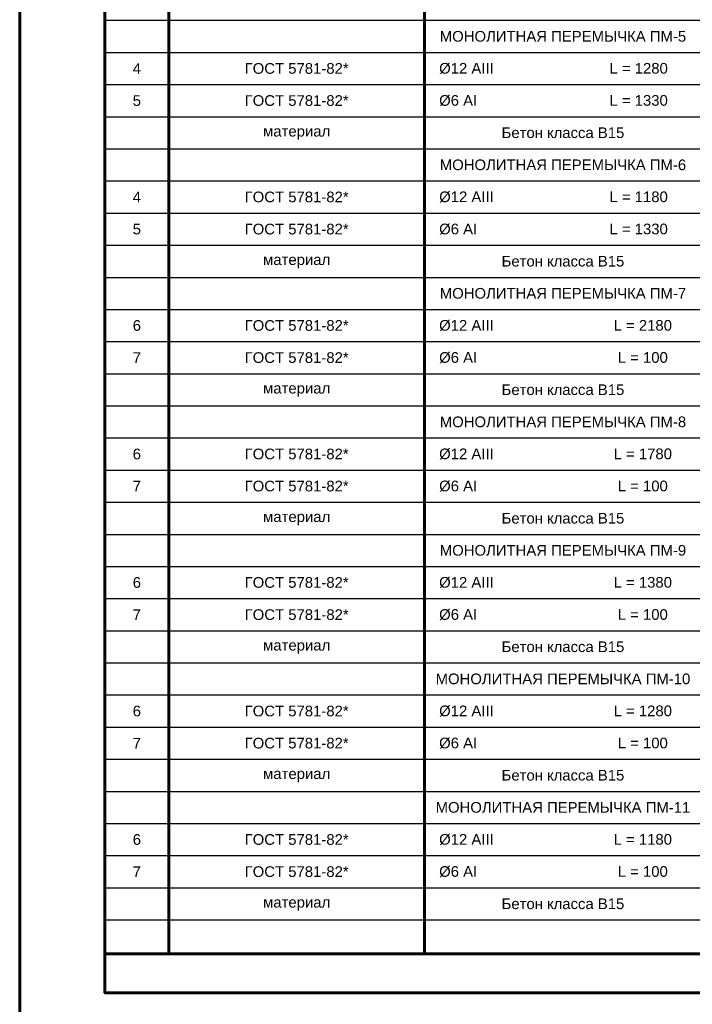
# Model space of a CAD drawing. Header units: millimetres. Extents: x 2063114 to 14983986, y -126020516 to 213791.
# Tile 385 of 656: x 2320392 to 2336178, y -990774 to -967687. Entities that reach past the tile are written whole.
import ezdxf

# ---------------------------------------------------------------- set-up
doc = ezdxf.new("R2010")
doc.units = ezdxf.units.MM
doc.layers.get('Defpoints').update_dxf_attribs({"color": 6, "lineweight": 35})
doc.layers.add('_print', color=6, linetype='Continuous', lineweight=60, plot=False)
doc.styles.get("Standard").update_dxf_attribs({"font": 'arial.ttf'})

# ---------------------------------------------------------------- blocks, each defined once
blk = doc.blocks.new('*U1590')
at = {"color": 0, "ltscale": 25}
blk.add_lwpolyline([(-59400, 42000), (0, 42000), (0, 0), (-59400, 0)], close=True, dxfattribs=at)
at = {"color": 0, "lineweight": 60, "ltscale": 25}
blk.add_lwpolyline([(-57400, 41500), (-500, 41500), (-500, 500), (-57400, 500)], close=True, dxfattribs=at)
blk = doc.blocks.new('*T2157')
at = {"color": 0, "lineweight": 60, "transparency": 16777216}
for p, q in [((0, -1500), (1500, -1500)), ((0, -1500), (0, -3000)), ((1500, -1500), (1500, -3000)), ((7500, -1500), (7500, -3000)), ((14000, -1500), (14000, -3000)), ((15000, -1500), (15000, -3000)), ((16500, -1500), (16500, -3000)), ((18500, -1500), (18500, -3000)), ((0, -3000), (18500, -3000))]:
    blk.add_line(p, q, dxfattribs=at)
at = {"color": 0, "linetype": 'ByBlock', "lineweight": -2, "transparency": 16777216}
blk.add_line((1500, -1500), (18500, -1500), dxfattribs=at)
at = {"color": 0, "linetype": 'Continuous', "lineweight": 60, "transparency": 16777216}
for p, q in [((0, -3000), (0, -40093)), ((1500, -3000), (1500, -40093)), ((7500, -3000), (7500, -40093)), ((14000, -3000), (14000, -40093)), ((15000, -3000), (15000, -40093)), ((16500, -3000), (16500, -40093)), ((18500, -3000), (18500, -40093)), ((0, -40093), (18500, -40093))]:
    blk.add_line(p, q, dxfattribs=at)
at = {"color": 0, "linetype": 'Continuous', "transparency": 16777216}
for p, q in [((0, -3800), (18500, -3800)), ((0, -4600), (18500, -4600)), ((0, -5400), (18500, -5400)), ((0, -6200), (18500, -6200)), ((0, -7000), (18500, -7000)), ((0, -7800), (18500, -7800)), ((0, -8600), (18500, -8600)), ((0, -9400), (18500, -9400)), ((0, -10200), (18500, -10200)), ((0, -11000), (18500, -11000)), ((0, -11800), (18500, -11800)), ((0, -12600), (18500, -12600)), ((0, -13400), (18500, -13400)), ((0, -14200), (18500, -14200)), ((0, -15000), (18500, -15000)), ((0, -15800), (18500, -15800)), ((0, -16600), (18500, -16600)), ((0, -17400), (18500, -17400)), ((0, -18200), (18500, -18200)), ((0, -18953), (18500, -18953)), ((0, -19707), (18500, -19707)), ((0, -20460), (18500, -20460)), ((0, -21213), (18500, -21213)), ((0, -21967), (18500, -21967)), ((0, -22720), (18500, -22720)), ((0, -23473), (18500, -23473)), ((0, -24227), (18500, -24227)), ((0, -24980), (18500, -24980)), ((0, -25733), (18500, -25733)), ((0, -26487), (18500, -26487)), ((0, -27240), (18500, -27240)), ((0, -27993), (18500, -27993)), ((0, -28747), (18500, -28747)), ((0, -29500), (18500, -29500)), ((0, -30253), (18500, -30253)), ((0, -31007), (18500, -31007)), ((0, -31760), (18500, -31760)), ((0, -32513), (18500, -32513)), ((0, -33267), (18500, -33267)), ((0, -34020), (18500, -34020)), ((0, -34773), (18500, -34773)), ((0, -35527), (18500, -35527)), ((0, -36280), (18500, -36280)), ((0, -37033), (18500, -37033)), ((0, -37787), (18500, -37787)), ((0, -38540), (18500, -38540)), ((0, -39293), (18500, -39293))]:
    blk.add_line(p, q, dxfattribs=at)
at = {"layer": 'Defpoints', "color": 8, "linetype": 'ByBlock', "lineweight": 0, "transparency": 16777216}
for p, q in [((0, 0), (18500, 0)), ((0, 0), (0, -1500)), ((18500, 0), (18500, -1500))]:
    blk.add_line(p, q, dxfattribs=at)
at = {"color": 0, "linetype": 'Continuous', "lineweight": -3, "transparency": 16777216}
for s, insert, char_height, width, attachment_point in [('{\\C256;СПЕЦИФИКАЦИЯ ЭЛЕМЕНТОВ ПЕРЕМЫЧЕК МОНОЛИТНЫХ }', (9250, -750), 350, 18200, 5), ('Обозначение', (4500, -2250), 250, 5700, 5), ('Кол.\\Pшт.', (14500, -2250), 250, 700, 5), ('Масса\\Pед.,  кг', (15750, -2250), 250, 1200, 5), ('Приме-\\Pчание', (17500, -2250), 250, 1700, 5), ('Поз.', (750, -2250), 250, 1200, 5), ('Наименование', (10750, -2250), 250, 6200, 5), ('МОНОЛИТНАЯ ПЕРЕМЫЧКА ПМ-1', (10750, -3400), 250, 6200, 5), ('2', (14500, -3400), 250, 700, 5), ('1', (750, -4200), 250, 1200, 5), ('{\\C256;ГОСТ 5781-82*}', (4500, -4200), 250, 5700, 5), ('{\\C256;  %%C10 AIII                             L = 2180}', (7650, -4200), 250, 6200, 4), ('2', (14500, -4200), 250, 700, 5), ('1,35', (15750, -4200), 250, 1200, 5), ('2', (750, -5000), 250, 1200, 5), ('3', (14500, -5000), 250, 700, 5), ('1,94', (15750, -5000), 250, 1200, 5), ('{\\C256;ГОСТ 5781-82*}', (4500, -5000), 250, 5700, 5), ('{\\C256;  %%C12 AIII                             L = 2180}', (7650, -5000), 250, 6200, 4), ('3', (750, -5800), 250, 1200, 5), ('{\\C256;ГОСТ 5781-82*}', (4500, -5800), 250, 5700, 5), ('{\\C256;  %%C6 AI                                 L = 1330 }', (7650, -5800), 250, 6200, 4), ('15', (14500, -5800), 250, 700, 5), ('0,30', (15750, -5800), 250, 1200, 5), ('0,22 м³', (17500, -6600), 250, 1700, 5), ('материал', (4500, -6600), 250, 5700, 5), ('{\\C256;Бетон класса В15}', (10750, -6600), 250, 6200, 5), ('МОНОЛИТНАЯ ПЕРЕМЫЧКА ПМ-2', (10750, -7400), 250, 6200, 5), ('3', (14500, -7400), 250, 700, 5), ('1', (750, -8200), 250, 1200, 5), ('{\\C256;ГОСТ 5781-82*}', (4500, -8200), 250, 5700, 5), ('{\\C256;  %%C10 AIII                            L = 1780}', (7650, -8200), 250, 6200, 4), ('2', (14500, -8200), 250, 700, 5), ('1,10', (15750, -8200), 250, 1200, 5), ('2', (750, -9000), 250, 1200, 5), ('{\\C256;ГОСТ 5781-82*}', (4500, -9000), 250, 5700, 5), ('{\\C256;  %%C12 AIII                            L = 1780}', (7650, -9000), 250, 6200, 4), ('3', (14500, -9000), 250, 700, 5), ('1,58', (15750, -9000), 250, 1200, 5), ('3', (750, -9800), 250, 1200, 5), ('{\\C256;ГОСТ 5781-82*}', (4500, -9800), 250, 5700, 5), ('{\\C256;  %%C6 AI                                L = 1330 }', (7650, -9800), 250, 6200, 4), ('12', (14500, -9800), 250, 700, 5), ('0,30', (15750, -9800), 250, 1200, 5), ('0,18 м³', (17500, -10600), 250, 1700, 5), ('материал', (4500, -10600), 250, 5700, 5), ('{\\C256;Бетон класса В15}', (10750, -10600), 250, 6200, 5), ('МОНОЛИТНАЯ ПЕРЕМЫЧКА ПМ-3', (10750, -11400), 250, 6200, 5), ('2', (14500, -11400), 250, 700, 5), ('1', (750, -12200), 250, 1200, 5), ('{\\C256;ГОСТ 5781-82*}', (4500, -12200), 250, 5700, 5), ('{\\C256;  %%C10 AIII                            L = 1680}', (7650, -12200), 250, 6200, 4), ('2', (14500, -12200), 250, 700, 5), ('1,04', (15750, -12200), 250, 1200, 5), ('2', (750, -13000), 250, 1200, 5), ('{\\C256;ГОСТ 5781-82*}', (4500, -13000), 250, 5700, 5), ('{\\C256;  %%C12 AIII                            L = 1680}', (7650, -13000), 250, 6200, 4), ('3', (14500, -13000), 250, 700, 5), ('1,50', (15750, -13000), 250, 1200, 5), ('3', (750, -13800), 250, 1200, 5), ('{\\C256;ГОСТ 5781-82*}', (4500, -13800), 250, 5700, 5), ('{\\C256;  %%C6 AI                                L = 1330 }', (7650, -13800), 250, 6200, 4), ('12', (14500, -13800), 250, 700, 5), ('0,30', (15750, -13800), 250, 1200, 5), ('материал', (4500, -14600), 250, 5700, 5), ('{\\C256;Бетон класса В15}', (10750, -14600), 250, 6200, 5), ('0,17 м³', (17500, -14600), 250, 1700, 5), ('МОНОЛИТНАЯ ПЕРЕМЫЧКА ПМ-4', (10750, -15400), 250, 6200, 5), ('4', (14500, -15400), 250, 700, 5), ('4', (750, -16200), 250, 1200, 5), ('{\\C256;ГОСТ 5781-82*}', (4500, -16200), 250, 5700, 5), ('{\\C256;  %%C12 АIII                            L = 1480}', (7650, -16200), 250, 6200, 4), ('4', (14500, -16200), 250, 700, 5), ('1,31', (15750, -16200), 250, 1200, 5), ('5', (750, -17000), 250, 1200, 5), ('{\\C256;ГОСТ 5781-82*}', (4500, -17000), 250, 5700, 5), ('10', (14500, -17000), 250, 700, 5), ('0,30', (15750, -17000), 250, 1200, 5), ('{\\C256;  %%C6 AI                                L = 1330 }', (7650, -17000), 250, 6200, 4), ('материал', (4500, -17800), 250, 5700, 5), ('{\\C256;Бетон класса В15}', (10750, -17800), 250, 6200, 5), ('0,143 м³', (17500, -17800), 250, 1700, 5), ('МОНОЛИТНАЯ ПЕРЕМЫЧКА ПМ-5', (10750, -18577), 250, 6200, 5), ('1', (14500, -18577), 250, 700, 5), ('4', (750, -19330), 250, 1200, 5), ('{\\C256;ГОСТ 5781-82*}', (4500, -19330), 250, 5700, 5), ('{\\C256;  %%C12 АIII                            L = 1280}', (7650, -19330), 250, 6200, 4), ('4', (14500, -19330), 250, 700, 5), ('1,14', (15750, -19330), 250, 1200, 5), ('5', (750, -20083), 250, 1200, 5), ('{\\C256;ГОСТ 5781-82*}', (4500, -20083), 250, 5700, 5), ('{\\C256;  %%C6 AI                                L = 1330 }', (7650, -20083), 250, 6200, 4), ('9', (14500, -20083), 250, 700, 5), ('0,30', (15750, -20083), 250, 1200, 5), ('материал', (4500, -20837), 250, 5700, 5), ('{\\C256;Бетон класса В15}', (10750, -20837), 250, 6200, 5), ('0,12 м³', (17500, -20837), 250, 1700, 5), ('МОНОЛИТНАЯ ПЕРЕМЫЧКА ПМ-6', (10750, -21590), 250, 6200, 5), ('4', (14500, -21590), 250, 700, 5), ('4', (750, -22343), 250, 1200, 5), ('{\\C256;ГОСТ 5781-82*}', (4500, -22343), 250, 5700, 5), ('{\\C256;  %%C12 АIII                            L = 1180}', (7650, -22343), 250, 6200, 4), ('4', (14500, -22343), 250, 700, 5), ('1,05', (15750, -22343), 250, 1200, 5), ('5', (750, -23097), 250, 1200, 5), ('{\\C256;ГОСТ 5781-82*}', (4500, -23097), 250, 5700, 5), ('{\\C256;  %%C6 AI                                L = 1330 }', (7650, -23097), 250, 6200, 4), ('8', (14500, -23097), 250, 700, 5), ('0,30', (15750, -23097), 250, 1200, 5), ('материал', (4500, -23850), 250, 5700, 5), ('{\\C256;Бетон класса В15}', (10750, -23850), 250, 6200, 5), ('0,11 м³', (17500, -23850), 250, 1700, 5), ('МОНОЛИТНАЯ ПЕРЕМЫЧКА ПМ-7', (10750, -24603), 250, 6200, 5), ('2', (14500, -24603), 250, 700, 5), ('6', (750, -25357), 250, 1200, 5), ('{\\C256;ГОСТ 5781-82*}', (4500, -25357), 250, 5700, 5), ('{\\C256;  %%C12 AIII                             L = 2180}', (7650, -25357), 250, 6200, 4), ('3', (14500, -25357), 250, 700, 5), ('1,94', (15750, -25357), 250, 1200, 5), ('7', (750, -26110), 250, 1200, 5), ('{\\C256;ГОСТ 5781-82*}', (4500, -26110), 250, 5700, 5), ('{\\C256;  %%C6 AI                                  L = 100 }', (7650, -26110), 250, 6200, 4), ('15', (14500, -26110), 250, 700, 5), ('0,02', (15750, -26110), 250, 1200, 5), ('материал', (4500, -26863), 250, 5700, 5), ('{\\C256;Бетон класса В15}', (10750, -26863), 250, 6200, 5), ('0,040 м³', (17500, -26863), 250, 1700, 5), ('МОНОЛИТНАЯ ПЕРЕМЫЧКА ПМ-8', (10750, -27617), 250, 6200, 5), ('1', (14500, -27617), 250, 700, 5), ('6', (750, -28370), 250, 1200, 5), ('{\\C256;ГОСТ 5781-82*}', (4500, -28370), 250, 5700, 5), ('{\\C256;  %%C12 AIII                             L = 1780}', (7650, -28370), 250, 6200, 4), ('3', (14500, -28370), 250, 700, 5), ('1,58', (15750, -28370), 250, 1200, 5), ('7', (750, -29123), 250, 1200, 5), ('{\\C256;ГОСТ 5781-82*}', (4500, -29123), 250, 5700, 5), ('{\\C256;  %%C6 AI                                  L = 100 }', (7650, -29123), 250, 6200, 4), ('12', (14500, -29123), 250, 700, 5), ('0,02', (15750, -29123), 250, 1200, 5), ('материал', (4500, -29877), 250, 5700, 5), ('{\\C256;Бетон класса В15}', (10750, -29877), 250, 6200, 5), ('0,030 м³', (17500, -29877), 250, 1700, 5), ('МОНОЛИТНАЯ ПЕРЕМЫЧКА ПМ-9', (10750, -30630), 250, 6200, 5), ('10', (14500, -30630), 250, 700, 5), ('6', (750, -31383), 250, 1200, 5), ('{\\C256;ГОСТ 5781-82*}', (4500, -31383), 250, 5700, 5), ('{\\C256;  %%C12 AIII                             L = 1380}', (7650, -31383), 250, 6200, 4), ('3', (14500, -31383), 250, 700, 5), ('1,23', (15750, -31383), 250, 1200, 5), ('7', (750, -32137), 250, 1200, 5), ('{\\C256;ГОСТ 5781-82*}', (4500, -32137), 250, 5700, 5), ('{\\C256;  %%C6 AI                                  L = 100 }', (7650, -32137), 250, 6200, 4), ('9', (14500, -32137), 250, 700, 5), ('0,02', (15750, -32137), 250, 1200, 5), ('{\\C256;Бетон класса В15}', (10750, -32890), 250, 6200, 5), ('0,011 м³', (17500, -32890), 250, 1700, 5), ('материал', (4500, -32890), 250, 5700, 5), ('МОНОЛИТНАЯ ПЕРЕМЫЧКА ПМ-10', (10750, -33643), 250, 6200, 5), ('1', (14500, -33643), 250, 700, 5), ('6', (750, -34397), 250, 1200, 5), ('{\\C256;ГОСТ 5781-82*}', (4500, -34397), 250, 5700, 5), ('{\\C256;  %%C12 AIII                             L = 1280}', (7650, -34397), 250, 6200, 4), ('3', (14500, -34397), 250, 700, 5), ('1,14', (15750, -34397), 250, 1200, 5), ('7', (750, -35150), 250, 1200, 5), ('{\\C256;ГОСТ 5781-82*}', (4500, -35150), 250, 5700, 5), ('{\\C256;  %%C6 AI                                  L = 100 }', (7650, -35150), 250, 6200, 4), ('9', (14500, -35150), 250, 700, 5), ('0,02', (15750, -35150), 250, 1200, 5), ('{\\C256;Бетон класса В15}', (10750, -35903), 250, 6200, 5), ('0,010 м³', (17500, -35903), 250, 1700, 5), ('материал', (4500, -35903), 250, 5700, 5), ('МОНОЛИТНАЯ ПЕРЕМЫЧКА ПМ-11', (10750, -36657), 250, 6200, 5), ('3', (14500, -36657), 250, 700, 5), ('6', (750, -37410), 250, 1200, 5), ('{\\C256;ГОСТ 5781-82*}', (4500, -37410), 250, 5700, 5), ('{\\C256;  %%C12 AIII                             L = 1180}', (7650, -37410), 250, 6200, 4), ('3', (14500, -37410), 250, 700, 5), ('1,05', (15750, -37410), 250, 1200, 5), ('7', (750, -38163), 250, 1200, 5), ('{\\C256;ГОСТ 5781-82*}', (4500, -38163), 250, 5700, 5), ('{\\C256;  %%C6 AI                                  L = 100 }', (7650, -38163), 250, 6200, 4), ('8', (14500, -38163), 250, 700, 5), ('0,02', (15750, -38163), 250, 1200, 5), ('0,010 м³', (17500, -38917), 250, 1700, 5), ('материал', (4500, -38917), 250, 5700, 5), ('{\\C256;Бетон класса В15}', (10750, -38917), 250, 6200, 5)]:
    blk.add_mtext(s, dxfattribs=dict(at, insert=insert, char_height=char_height, width=width, attachment_point=attachment_point))

msp = doc.modelspace()

# ---------------------------------------------------------------- linework, layer by layer
at = {"layer": '_print', "ltscale": 100}
msp.add_lwpolyline([(2379792.08613, -991001.43901), (2320392.08613, -991001.43901), (2320392.08613, -949001.43901), (2379792.08613, -949001.43901)], close=True, dxfattribs=at)

# ---------------------------------------------------------------- block references
for name, p in [('*U1590', (2379792.08613, -991001.43901)), ('*T2157', (2322392.08613, -949501.43901))]:
    msp.add_blockref(name, p)

# ---------------------------------------------------------------- texts
at = {"char_height": 250, "attachment_point": 1}
for s, insert in [('\\pi295.33254;7\\P\\pi-83.3339;ш.150', (2343617.88113, -968680.75475)), ('\\pi293.37142;5\\P\\pi-83.3339;ш.150', (2343997.76004, -983311.4474)), ('\\pi293.37142;5\\P\\pi-83.3339;ш.150', (2352055.62167, -987778.68298))]:
    msp.add_mtext_dynamic_manual_height_columns(s, width=752.5, gutter_width=1.5, heights=[0], dxfattribs=dict(at, insert=insert))

doc.saveas('drawing.dxf')
